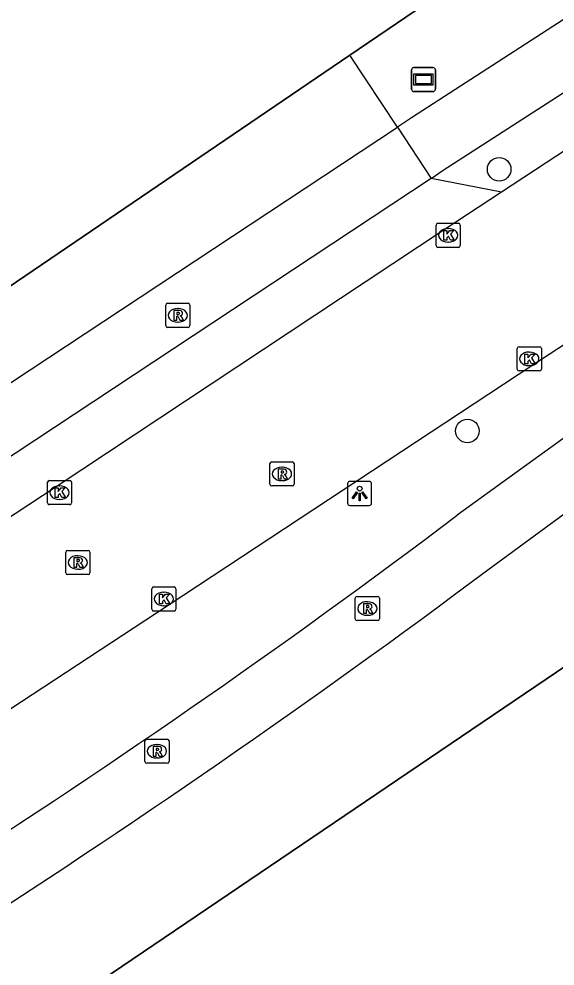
# Model space of a CAD drawing. Extents: x 156141 to 158132, y 385651 to 388399.
# Drawn here: x 157179.78 to 157202.01, y 387415.99 to 387455.27 of the extents above; entities that cross this region are included whole.
import ezdxf

# ---------------------------------------------------------------- set-up
doc = ezdxf.new("R2010")
doc.units = 0
for name, color, linetype in [('IMGEO_Berm_groen', 7, 'Continuous'), ('IMGEO_Boom', 7, 'Continuous'), ('IMGEO_Fietspad_gesloten', 7, 'Continuous'), ('IMGEO_Groenvoorziening', 7, 'Continuous'), ('IMGEO_Hek', 7, 'Continuous'), ('IMGEO_Kolk', 7, 'Continuous'), ('IMGEO_Lichtpunt', 7, 'Continuous'), ('IMGEO_Rijbaan_lokaal_gesloten', 7, 'Continuous'), ('IMGEO_Rijbaan_lokaal_open', 7, 'Continuous'), ('IMGEO_Rioolput', 7, 'Continuous'), ('IMGEO_Verklikker', 7, 'Continuous')]:
    doc.layers.add(name, color=color, linetype=linetype)

msp = doc.modelspace()

# ---------------------------------------------------------------- linework, layer by layer
at = {"layer": 'IMGEO_Berm_groen'}
msp.add_lwpolyline([(157213.08, 387435.638), (157159.406, 387399.31)], dxfattribs=at)
at = {"layer": 'IMGEO_Boom'}
for centre in [(157199.692, 387449.038), (157198.374, 387438.185)]:
    msp.add_circle(centre, 0.489, dxfattribs=at)
at = {"layer": 'IMGEO_Fietspad_gesloten'}
for points in [[(157238.802, 387478.815), (157196.061, 387451.17), (157195.475, 387450.783)], [(157196.87, 387448.662), (157197.376, 387448.996), (157240.149, 387476.58)], [(157195.475, 387450.783), (157196.87, 387448.662)], [(157208.365, 387442.213), (157197.95, 387434.691)], [(157199.219, 387432.423), (157209.864, 387440.234)]]:
    msp.add_lwpolyline(points, dxfattribs=at)
for centre, radius, start, end in [((156995.275, 387703.127), 336.356, 302.39241, 307.05353), ((156978.21, 387728.113), 369.158, 302.52384, 306.77571)]:
    msp.add_arc(centre, radius, start, end, dxfattribs=at)
at = {"layer": 'IMGEO_Groenvoorziening'}
msp.add_lwpolyline([(157193.499, 387453.775), (157201.584, 387459.272), (157202.194, 387458.821), (157237.383, 387481.192)], dxfattribs=at)
at = {"layer": 'IMGEO_Hek'}
for points in [[(157201.584, 387459.272), (157193.499, 387453.775)], [(157193.499, 387453.775), (157173.099, 387439.906)], [(157159.406, 387399.31), (157213.08, 387435.638)]]:
    msp.add_lwpolyline(points, dxfattribs=at)
at = {"layer": 'IMGEO_Kolk'}
for p, q in [((157197.151, 387446.802), (157198.003, 387446.802)), ((157197.076, 387445.876), (157197.076, 387446.728)), ((157197.564, 387446.582), (157197.589, 387446.582)), ((157198.077, 387446.728), (157198.077, 387445.876)), ((157197.587, 387446.022), (157197.562, 387446.022)), ((157198.003, 387445.802), (157197.151, 387445.802)), ((157200.441, 387440.751), (157200.441, 387441.603)), ((157200.516, 387441.677), (157201.368, 387441.677)), ((157200.929, 387441.457), (157200.954, 387441.457)), ((157201.442, 387441.603), (157201.442, 387440.751)), ((157201.368, 387440.677), (157200.516, 387440.677)), ((157200.952, 387440.897), (157200.927, 387440.897)), ((157180.959, 387435.204), (157180.959, 387436.056)), ((157181.034, 387436.13), (157181.886, 387436.13)), ((157181.447, 387435.91), (157181.472, 387435.91)), ((157181.96, 387436.056), (157181.96, 387435.204)), ((157181.886, 387435.13), (157181.034, 387435.13)), ((157181.47, 387435.35), (157181.445, 387435.35)), ((157185.285, 387430.793), (157185.285, 387431.645)), ((157185.36, 387431.719), (157186.212, 387431.719)), ((157185.773, 387431.499), (157185.798, 387431.499)), ((157186.286, 387431.645), (157186.286, 387430.793)), ((157186.212, 387430.719), (157185.36, 387430.719)), ((157185.796, 387430.939), (157185.771, 387430.939))]:
    msp.add_line(p, q, dxfattribs=at)
for points in [[(157197.151, 387446.802), (157198.003, 387446.802)], [(157197.076, 387445.876), (157197.076, 387446.728)], [(157197.397, 387446.502), (157197.52, 387446.502), (157197.52, 387446.351), (157197.65, 387446.502), (157197.814, 387446.502), (157197.668, 387446.351), (157197.821, 387446.102), (157197.669, 387446.102), (157197.584, 387446.266), (157197.52, 387446.199), (157197.52, 387446.102), (157197.397, 387446.102), (157197.397, 387446.502)], [(157198.077, 387446.728), (157198.077, 387445.876)], [(157198.003, 387445.802), (157197.151, 387445.802)], [(157200.441, 387440.751), (157200.441, 387441.603)], [(157200.516, 387441.677), (157201.368, 387441.677)], [(157200.762, 387441.377), (157200.885, 387441.377), (157200.885, 387441.226), (157201.015, 387441.377), (157201.179, 387441.377), (157201.033, 387441.226), (157201.186, 387440.977), (157201.034, 387440.977), (157200.949, 387441.141), (157200.885, 387441.074), (157200.885, 387440.977), (157200.762, 387440.977), (157200.762, 387441.377)], [(157201.442, 387441.603), (157201.442, 387440.751)], [(157201.368, 387440.677), (157200.516, 387440.677)], [(157180.959, 387435.204), (157180.959, 387436.056)], [(157181.034, 387436.13), (157181.886, 387436.13)], [(157181.28, 387435.83), (157181.403, 387435.83), (157181.403, 387435.679), (157181.533, 387435.83), (157181.697, 387435.83), (157181.551, 387435.679), (157181.704, 387435.43), (157181.552, 387435.43), (157181.467, 387435.594), (157181.403, 387435.527), (157181.403, 387435.43), (157181.28, 387435.43), (157181.28, 387435.83)], [(157181.96, 387436.056), (157181.96, 387435.204)], [(157181.886, 387435.13), (157181.034, 387435.13)], [(157185.285, 387430.793), (157185.285, 387431.645)], [(157185.36, 387431.719), (157186.212, 387431.719)], [(157186.286, 387431.645), (157186.286, 387430.793)], [(157185.606, 387431.419), (157185.729, 387431.419), (157185.729, 387431.268), (157185.859, 387431.419), (157186.023, 387431.419), (157185.877, 387431.268), (157186.03, 387431.019), (157185.878, 387431.019), (157185.793, 387431.183), (157185.729, 387431.116), (157185.729, 387431.019), (157185.606, 387431.019), (157185.606, 387431.419)], [(157186.212, 387430.719), (157185.36, 387430.719)]]:
    msp.add_lwpolyline(points, dxfattribs=at)
for centre, start, end in [((157197.153, 387446.726), 91.552, 178.448), ((157197.153, 387446.726), 91.552, 178.448), ((157198.001, 387446.726), 1.552, 88.448), ((157198.001, 387446.726), 1.552, 88.448), ((157197.153, 387445.878), 181.552, 268.448), ((157197.153, 387445.878), 181.552, 268.448), ((157198.001, 387445.878), 271.552, 358.448), ((157198.001, 387445.878), 271.552, 358.448), ((157200.518, 387441.601), 91.552, 178.448), ((157200.518, 387441.601), 91.552, 178.448), ((157201.366, 387441.601), 1.552, 88.448), ((157201.366, 387441.601), 1.552, 88.448), ((157200.518, 387440.753), 181.552, 268.448), ((157200.518, 387440.753), 181.552, 268.448), ((157201.366, 387440.753), 271.552, 358.448), ((157201.366, 387440.753), 271.552, 358.448), ((157181.036, 387436.054), 91.552, 178.448), ((157181.036, 387436.054), 91.552, 178.448), ((157181.884, 387436.054), 1.552, 88.448), ((157181.884, 387436.054), 1.552, 88.448), ((157181.036, 387435.206), 181.552, 268.448), ((157181.036, 387435.206), 181.552, 268.448), ((157181.884, 387435.206), 271.552, 358.448), ((157181.884, 387435.206), 271.552, 358.448), ((157185.362, 387431.643), 91.552, 178.448), ((157185.362, 387431.643), 91.552, 178.448), ((157186.21, 387431.643), 1.552, 88.448), ((157186.21, 387431.643), 1.552, 88.448), ((157185.362, 387430.795), 181.552, 268.448), ((157185.362, 387430.795), 181.552, 268.448), ((157186.21, 387430.795), 271.552, 358.448), ((157186.21, 387430.795), 271.552, 358.448)]:
    msp.add_arc(centre, 0.0765, start, end, dxfattribs=at)
for centre, major_axis, ratio, start_param, end_param in [((157197.563, 387446.302), (-0.387, 0.002), 0.722429, 4.712389, 7.853982), ((157197.588, 387446.302), (-0.39, 0.002), 0.717154, 1.570796, 4.712389), ((157200.928, 387441.177), (-0.387, 0.002), 0.722429, 4.712389, 7.853982), ((157200.953, 387441.177), (-0.39, 0.002), 0.717154, 1.570796, 4.712389), ((157181.446, 387435.63), (-0.387, 0.002), 0.722429, 4.712389, 7.853982), ((157181.471, 387435.63), (-0.39, 0.002), 0.717154, 1.570796, 4.712389), ((157185.772, 387431.219), (-0.387, 0.002), 0.722429, 4.712389, 7.853982), ((157185.797, 387431.219), (-0.39, 0.002), 0.717154, 1.570796, 4.712389)]:
    msp.add_ellipse(centre, major_axis=major_axis, ratio=ratio, start_param=start_param, end_param=end_param, dxfattribs=at)
at = {"layer": 'IMGEO_Lichtpunt'}
for p, q in [((157193.405, 387435.997), (157193.405, 387435.19)), ((157193.405, 387435.997), (157193.405, 387435.19)), ((157194.307, 387436.092), (157193.499, 387436.092)), ((157194.307, 387436.092), (157193.499, 387436.092)), ((157194.401, 387435.19), (157194.401, 387435.997)), ((157194.401, 387435.19), (157194.401, 387435.997)), ((157193.499, 387435.096), (157194.307, 387435.096)), ((157193.499, 387435.096), (157194.307, 387435.096))]:
    msp.add_line(p, q, dxfattribs=at)
for points in [[(157193.779, 387435.661), (157193.818, 387435.633), (157193.63, 387435.371), (157193.592, 387435.398), (157193.779, 387435.661)], [(157193.881, 387435.613), (157193.928, 387435.613), (157193.928, 387435.291), (157193.881, 387435.291), (157193.881, 387435.613)], [(157193.991, 387435.633), (157194.029, 387435.66), (157194.216, 387435.398), (157194.177, 387435.37), (157193.991, 387435.633)]]:
    msp.add_lwpolyline(points, dxfattribs=at)
msp.add_circle((157193.904, 387435.795), 0.0994, dxfattribs=at)
for centre, start, end in [((157193.499, 387435.997), 90, 180), ((157193.499, 387435.997), 90, 180), ((157194.307, 387435.997), 0, 90), ((157194.307, 387435.997), 0, 90), ((157193.499, 387435.19), 180, 270), ((157193.499, 387435.19), 180, 270), ((157194.307, 387435.19), 270, 0), ((157194.307, 387435.19), 270, 360)]:
    msp.add_arc(centre, 0.0946, start, end, dxfattribs=at)
at = {"layer": 'IMGEO_Rijbaan_lokaal_gesloten'}
for points in [[(157239.684, 387473.892), (157235.116, 387471.107), (157229.266, 387467.349), (157215.855, 387458.646), (157199.789, 387448.095)], [(157199.789, 387448.095), (157197.407, 387446.531), (157181.319, 387435.867), (157175.683, 387432.162)], [(157155.197, 387410.551), (157165.768, 387417.709), (157185.965, 387430.958), (157201.088, 387440.934), (157204.873, 387443.401)]]:
    msp.add_lwpolyline(points, dxfattribs=at)
at = {"layer": 'IMGEO_Rijbaan_lokaal_open'}
for points in [[(157173.099, 387439.906), (157193.499, 387453.775)], [(157195.475, 387450.783), (157193.499, 387453.775)], [(157174.885, 387437.202), (157195.475, 387450.783)], [(157196.87, 387448.662), (157176.297, 387435.062)], [(157199.789, 387448.095), (157196.87, 387448.662)]]:
    msp.add_lwpolyline(points, dxfattribs=at)
at = {"layer": 'IMGEO_Rioolput'}
for p, q in [((157185.864, 387442.555), (157185.864, 387443.407)), ((157185.939, 387443.481), (157186.791, 387443.481)), ((157186.352, 387443.261), (157186.377, 387443.261)), ((157186.865, 387443.407), (157186.865, 387442.555)), ((157186.791, 387442.481), (157185.939, 387442.481)), ((157186.375, 387442.701), (157186.35, 387442.701)), ((157190.184, 387435.98), (157190.184, 387436.832)), ((157190.259, 387436.906), (157191.111, 387436.906)), ((157190.672, 387436.686), (157190.697, 387436.686)), ((157191.185, 387436.832), (157191.185, 387435.98)), ((157191.111, 387435.906), (157190.259, 387435.906)), ((157190.695, 387436.126), (157190.67, 387436.126)), ((157181.717, 387432.305), (157181.717, 387433.157)), ((157181.792, 387433.231), (157182.644, 387433.231)), ((157182.718, 387433.157), (157182.718, 387432.305)), ((157182.205, 387433.011), (157182.23, 387433.011)), ((157182.228, 387432.451), (157182.203, 387432.451)), ((157182.644, 387432.231), (157181.792, 387432.231)), ((157193.724, 387430.397), (157193.724, 387431.249)), ((157193.799, 387431.323), (157194.651, 387431.323)), ((157194.212, 387431.103), (157194.237, 387431.103)), ((157194.725, 387431.249), (157194.725, 387430.397)), ((157194.651, 387430.323), (157193.799, 387430.323)), ((157194.235, 387430.543), (157194.21, 387430.543)), ((157184.999, 387424.477), (157184.999, 387425.329)), ((157185.074, 387425.403), (157185.926, 387425.403)), ((157186, 387425.329), (157186, 387424.477)), ((157185.487, 387425.183), (157185.512, 387425.183)), ((157185.926, 387424.403), (157185.074, 387424.403)), ((157185.51, 387424.623), (157185.485, 387424.623))]:
    msp.add_line(p, q, dxfattribs=at)
for points in [[(157185.864, 387442.555), (157185.864, 387443.407)], [(157185.939, 387443.481), (157186.791, 387443.481)], [(157186.865, 387443.407), (157186.865, 387442.555)], [(157186.453, 387443.179), (157186.201, 387443.181), (157186.201, 387442.781)], [(157186.201, 387442.781), (157186.325, 387442.781), (157186.325, 387442.943), (157186.336, 387442.943)], [(157186.379, 387443.1), (157186.325, 387443.1), (157186.325, 387443.019)], [(157186.325, 387443.019), (157186.377, 387443.019)], [(157186.383, 387442.914), (157186.454, 387442.781), (157186.594, 387442.781), (157186.529, 387442.907)], [(157186.791, 387442.481), (157185.939, 387442.481)], [(157190.184, 387435.98), (157190.184, 387436.832)], [(157190.259, 387436.906), (157191.111, 387436.906)], [(157190.773, 387436.604), (157190.521, 387436.606), (157190.521, 387436.206)], [(157191.185, 387436.832), (157191.185, 387435.98)], [(157190.521, 387436.206), (157190.645, 387436.206), (157190.645, 387436.368), (157190.656, 387436.368)], [(157190.699, 387436.525), (157190.645, 387436.525), (157190.645, 387436.444)], [(157190.645, 387436.444), (157190.697, 387436.444)], [(157190.703, 387436.339), (157190.774, 387436.206), (157190.914, 387436.206), (157190.849, 387436.332)], [(157191.111, 387435.906), (157190.259, 387435.906)], [(157181.717, 387432.305), (157181.717, 387433.157)], [(157181.792, 387433.231), (157182.644, 387433.231)], [(157182.718, 387433.157), (157182.718, 387432.305)], [(157182.306, 387432.929), (157182.054, 387432.931), (157182.054, 387432.531)], [(157182.054, 387432.531), (157182.178, 387432.531), (157182.178, 387432.693), (157182.189, 387432.693)], [(157182.232, 387432.85), (157182.178, 387432.85), (157182.178, 387432.769)], [(157182.178, 387432.769), (157182.23, 387432.769)], [(157182.236, 387432.664), (157182.307, 387432.531), (157182.447, 387432.531), (157182.382, 387432.657)], [(157182.644, 387432.231), (157181.792, 387432.231)], [(157193.724, 387430.397), (157193.724, 387431.249)], [(157193.799, 387431.323), (157194.651, 387431.323)], [(157194.725, 387431.249), (157194.725, 387430.397)], [(157194.313, 387431.021), (157194.061, 387431.023), (157194.061, 387430.623)], [(157194.061, 387430.623), (157194.185, 387430.623), (157194.185, 387430.785), (157194.196, 387430.785)], [(157194.239, 387430.942), (157194.185, 387430.942), (157194.185, 387430.861)], [(157194.185, 387430.861), (157194.237, 387430.861)], [(157194.243, 387430.756), (157194.314, 387430.623), (157194.454, 387430.623), (157194.389, 387430.749)], [(157194.651, 387430.323), (157193.799, 387430.323)], [(157184.999, 387424.477), (157184.999, 387425.329)], [(157185.074, 387425.403), (157185.926, 387425.403)], [(157186, 387425.329), (157186, 387424.477)], [(157185.588, 387425.101), (157185.336, 387425.103), (157185.336, 387424.703)], [(157185.336, 387424.703), (157185.46, 387424.703), (157185.46, 387424.865), (157185.471, 387424.865)], [(157185.514, 387425.022), (157185.46, 387425.022), (157185.46, 387424.941)], [(157185.46, 387424.941), (157185.512, 387424.941)], [(157185.518, 387424.836), (157185.589, 387424.703), (157185.729, 387424.703), (157185.664, 387424.829)], [(157185.926, 387424.403), (157185.074, 387424.403)]]:
    msp.add_lwpolyline(points, dxfattribs=at)
for centre, radius, start, end in [((157185.941, 387443.405), 0.0765, 91.552, 178.448), ((157185.941, 387443.405), 0.0765, 91.552, 178.448), ((157186.789, 387443.405), 0.0765, 1.552, 88.448), ((157186.789, 387443.405), 0.0765, 1.552, 88.448), ((157186.335, 387442.89), 0.0533, 26.0293, 88.6989), ((157186.361, 387443.208), 0.19, 274.7715, 282.9687), ((157186.385, 387443.004), 0.0964, 77.0061, 93.1865), ((157186.399, 387443.061), 0.0378, 276.6634, 79.6772), ((157186.452, 387443.069), 0.109, 350.3612, 89.416), ((157186.45, 387443.069), 0.112, 277.5842, 350.9817), ((157186.434, 387442.854), 0.108, 29.5134, 73.7905), ((157185.941, 387442.557), 0.0765, 181.552, 268.448), ((157185.941, 387442.557), 0.0765, 181.552, 268.448), ((157186.789, 387442.557), 0.0765, 271.552, 358.448), ((157186.789, 387442.557), 0.0765, 271.552, 358.448), ((157190.261, 387436.83), 0.0765, 91.552, 178.448), ((157190.261, 387436.83), 0.0765, 91.552, 178.448), ((157190.772, 387436.494), 0.109, 350.3612, 89.416), ((157191.109, 387436.83), 0.0765, 1.552, 88.448), ((157191.109, 387436.83), 0.0765, 1.552, 88.448), ((157190.655, 387436.315), 0.0533, 26.0293, 88.6989), ((157190.681, 387436.633), 0.19, 274.7715, 282.9687), ((157190.705, 387436.429), 0.0964, 77.0061, 93.1865), ((157190.719, 387436.486), 0.0378, 276.6634, 79.6772), ((157190.77, 387436.494), 0.112, 277.5842, 350.9817), ((157190.754, 387436.279), 0.108, 29.5134, 73.7905), ((157190.261, 387435.982), 0.0765, 181.552, 268.448), ((157190.261, 387435.982), 0.0765, 181.552, 268.448), ((157191.109, 387435.982), 0.0765, 271.552, 358.448), ((157191.109, 387435.982), 0.0765, 271.552, 358.448), ((157181.794, 387433.155), 0.0765, 91.552, 178.448), ((157181.794, 387433.155), 0.0765, 91.552, 178.448), ((157182.642, 387433.155), 0.0765, 1.552, 88.448), ((157182.642, 387433.155), 0.0765, 1.552, 88.448), ((157182.188, 387432.64), 0.0533, 26.0293, 88.6989), ((157182.214, 387432.958), 0.19, 274.7715, 282.9687), ((157182.238, 387432.754), 0.0964, 77.0061, 93.1865), ((157182.252, 387432.811), 0.0378, 276.6634, 79.6772), ((157182.305, 387432.819), 0.109, 350.3612, 89.416), ((157182.303, 387432.819), 0.112, 277.5842, 350.9817), ((157182.287, 387432.604), 0.108, 29.5134, 73.7905), ((157181.794, 387432.307), 0.0765, 181.552, 268.448), ((157181.794, 387432.307), 0.0765, 181.552, 268.448), ((157182.642, 387432.307), 0.0765, 271.552, 358.448), ((157182.642, 387432.307), 0.0765, 271.552, 358.448), ((157193.801, 387431.247), 0.0765, 91.552, 178.448), ((157193.801, 387431.247), 0.0765, 91.552, 178.448), ((157194.649, 387431.247), 0.0765, 1.552, 88.448), ((157194.649, 387431.247), 0.0765, 1.552, 88.448), ((157194.195, 387430.732), 0.0533, 26.0293, 88.6989), ((157194.221, 387431.05), 0.19, 274.7715, 282.9687), ((157194.245, 387430.846), 0.0964, 77.0061, 93.1865), ((157194.259, 387430.903), 0.0378, 276.6634, 79.6772), ((157194.312, 387430.911), 0.109, 350.3612, 89.416), ((157194.31, 387430.911), 0.112, 277.5842, 350.9817), ((157194.294, 387430.696), 0.108, 29.5134, 73.7905), ((157193.801, 387430.399), 0.0765, 181.552, 268.448), ((157193.801, 387430.399), 0.0765, 181.552, 268.448), ((157194.649, 387430.399), 0.0765, 271.552, 358.448), ((157194.649, 387430.399), 0.0765, 271.552, 358.448), ((157185.076, 387425.327), 0.0765, 91.552, 178.448), ((157185.076, 387425.327), 0.0765, 91.552, 178.448), ((157185.924, 387425.327), 0.0765, 1.552, 88.448), ((157185.924, 387425.327), 0.0765, 1.552, 88.448), ((157185.47, 387424.812), 0.0533, 26.0293, 88.6989), ((157185.496, 387425.13), 0.19, 274.7715, 282.9687), ((157185.52, 387424.926), 0.0964, 77.0061, 93.1865), ((157185.534, 387424.983), 0.0378, 276.6634, 79.6772), ((157185.587, 387424.991), 0.109, 350.3612, 89.416), ((157185.585, 387424.991), 0.112, 277.5842, 350.9817), ((157185.569, 387424.776), 0.108, 29.5134, 73.7905), ((157185.076, 387424.479), 0.0765, 181.552, 268.448), ((157185.076, 387424.479), 0.0765, 181.552, 268.448), ((157185.924, 387424.479), 0.0765, 271.552, 358.448), ((157185.924, 387424.479), 0.0765, 271.552, 358.448)]:
    msp.add_arc(centre, radius, start, end, dxfattribs=at)
for centre, major_axis, ratio, start_param, end_param in [((157186.351, 387442.981), (-0.387, 0.002), 0.722429, 4.712389, 7.853982), ((157186.376, 387442.981), (-0.39, 0.002), 0.717154, 1.570796, 4.712389), ((157190.671, 387436.406), (-0.387, 0.002), 0.722429, 4.712389, 7.853982), ((157190.696, 387436.406), (-0.39, 0.002), 0.717154, 1.570796, 4.712389), ((157182.204, 387432.731), (-0.387, 0.002), 0.722429, 4.712389, 7.853982), ((157182.229, 387432.731), (-0.39, 0.002), 0.717154, 1.570796, 4.712389), ((157194.211, 387430.823), (-0.387, 0.002), 0.722429, 4.712389, 7.853982), ((157194.236, 387430.823), (-0.39, 0.002), 0.717154, 1.570796, 4.712389), ((157185.486, 387424.903), (-0.387, 0.002), 0.722429, 4.712389, 7.853982), ((157185.511, 387424.903), (-0.39, 0.002), 0.717154, 1.570796, 4.712389)]:
    msp.add_ellipse(centre, major_axis=major_axis, ratio=ratio, start_param=start_param, end_param=end_param, dxfattribs=at)
at = {"layer": 'IMGEO_Verklikker'}
for p, q in [((157196.055, 387452.36), (157196.055, 387453.16)), ((157196.055, 387453.16), (157196.055, 387452.36)), ((157196.155, 387453.26), (157196.945, 387453.26)), ((157196.945, 387453.26), (157196.155, 387453.26)), ((157197.045, 387453.16), (157197.045, 387452.36)), ((157197.045, 387452.36), (157197.045, 387453.16)), ((157196.945, 387452.26), (157196.155, 387452.26)), ((157196.155, 387452.26), (157196.945, 387452.26))]:
    msp.add_line(p, q, dxfattribs=at)
for points in [[(157196.156, 387452.992), (157196.944, 387452.992), (157196.944, 387452.528), (157196.156, 387452.528), (157196.156, 387452.992)], [(157196.221, 387452.927), (157196.221, 387452.593), (157196.879, 387452.593), (157196.879, 387452.927), (157196.221, 387452.927)]]:
    msp.add_lwpolyline(points, dxfattribs=at)
for centre, start, end in [((157196.155, 387453.16), 90, 180), ((157196.155, 387453.16), 90, 180), ((157196.945, 387453.16), 0, 90), ((157196.945, 387453.16), 360, 90), ((157196.155, 387452.36), 180, 270), ((157196.155, 387452.36), 180, 270), ((157196.945, 387452.36), 270, 0), ((157196.945, 387452.36), 270, 0)]:
    msp.add_arc(centre, 0.1, start, end, dxfattribs=at)

doc.saveas('drawing.dxf')
